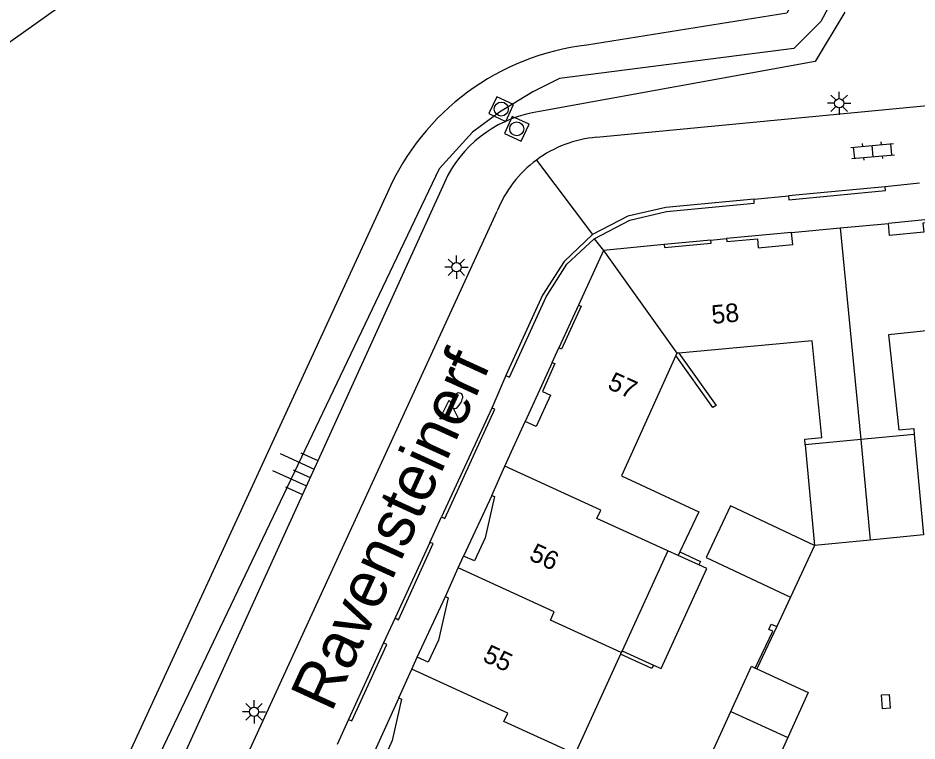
# Model space of a CAD drawing. Extents: x 124000 to 128010, y 398999 to 403000.
# Drawn here: x 126683.36 to 126731.72, y 400458.13 to 400497.02 of the extents above; entities that cross this region are included whole.
import ezdxf

# ---------------------------------------------------------------- set-up
doc = ezdxf.new("R2010")
doc.units = 0
for name, color, linetype in [('gg-afsc-hekwerk', 7, 'Continuous'), ('gg-afsc-muur', 7, 'Continuous'), ('gg-anno-huisnummerreeks BGT', 7, 'Continuous'), ('gg-anno-openbare ruimte label', 7, 'Continuous'), ('gg-bbg-bijgebouw', 7, 'Continuous'), ('gg-bbg-hoofdgebouw', 7, 'Continuous'), ('gg-bbg-luifel en loopbrug', 7, 'Continuous'), ('gg-bbg-onder overbouw', 7, 'Continuous'), ('gg-bbg-pand overbouw', 7, 'Continuous'), ('gg-bbg-tussenscheiding', 7, 'Continuous'), ('gg-knt-BGT kruinlijn', 7, 'Continuous'), ('gg-knt-verharding', 7, 'Continuous'), ('gg-kntw-bovenkant insteek waterloop', 7, 'Continuous'), ('gt-grn-groengrens', 7, 'Continuous'), ('gt-grn-weggrens', 7, 'Continuous'), ('gt-symb-brandkraan', 7, 'Continuous'), ('gt-symb-klinker verharding', 7, 'Continuous'), ('gt-symb-kolk center center', 7, 'Continuous'), ('gt-symb-lichtmast', 7, 'Continuous'), ('gt-symb-rioolschacht', 7, 'Continuous'), ('gt-symb-talud symbool', 7, 'Continuous'), ('gt-symb-waterafsluiter', 7, 'Continuous')]:
    doc.layers.add(name, color=color, linetype=linetype)

# ---------------------------------------------------------------- blocks, each defined once
blk = doc.blocks.new('gt0-LMAST')
at = {"layer": 'gt-symb-lichtmast'}
for p, q in [((-0.005, 0.246), (-0.005, 0.621)), ((-0.182, 0.173), (-0.447, 0.438)), ((0.172, 0.173), (0.437, 0.438)), ((-0.255, -0.004), (-0.63, -0.004)), ((-0.182, -0.181), (-0.447, -0.446)), ((-0.005, -0.254), (-0.005, -0.629)), ((0.437, -0.446), (0.172, -0.181)), ((0.245, -0.004), (0.62, -0.004))]:
    blk.add_line(p, q, dxfattribs=at)
blk.add_circle((-0.005, -0.004), 0.25, dxfattribs=at)
blk = doc.blocks.new('gt0-KOLKCC')
at = {"layer": 'gt-symb-kolk center center'}
blk.add_lwpolyline([(-0.375, 0.2), (0.375, 0.2), (0.375, -0.2), (-0.375, -0.2)], close=True, dxfattribs=at)
blk = doc.blocks.new('gt0-KL1')
at = {"layer": 'gt-symb-klinker verharding'}
for p, q in [((-1.15, 0.3), (1.15, 0.3)), ((-1, -0.3), (-1, 0.3)), ((-0.5, 0.3), (-0.5, 0.45)), ((0, -0.3), (0, 0.3)), ((0.5, 0.3), (0.5, 0.45)), ((1, -0.3), (1, 0.3)), ((-1.15, -0.3), (1.15, -0.3)), ((-0.5, -0.45), (-0.5, -0.3)), ((0.5, -0.45), (0.5, -0.3))]:
    blk.add_line(p, q, dxfattribs=at)
blk = doc.blocks.new('gt0-RS')
at = {"layer": 'gt-symb-rioolschacht'}
blk.add_lwpolyline([(-0.5, -0.5), (0.5, -0.5), (0.5, 0.5), (-0.5, 0.5)], close=True, dxfattribs=at)
blk.add_circle((0, 0), 0.375, dxfattribs=at)
blk = doc.blocks.new('gt0-WAFSL')
at = {"layer": 'gt-symb-waterafsluiter'}
for p, q in [((-0.5, -0.333), (0, 0.667)), ((0, 0.667), (0.5, -0.333)), ((0.5, -0.333), (-0.5, -0.333))]:
    blk.add_line(p, q, dxfattribs=at)
blk = doc.blocks.new('gt0-BR')
at = {"layer": 'gt-symb-brandkraan'}
for centre, radius, start, end in [((-0.244, 0), 0.206, 107.5669, 252.4331), ((0.599, -2.664), 3, 106.892, 107.5669), ((0, -0.691), 0.938, 73.108, 106.892), ((-0.599, -2.664), 3, 72.4331, 73.108), ((0.244, 0), 0.206, 287.567, 72.4331), ((0.599, 2.664), 3, 252.4331, 253.108), ((0, 0.691), 0.938, 253.108, 286.8921), ((-0.599, 2.664), 3, 286.8921, 287.567)]:
    blk.add_arc(centre, radius, start, end, dxfattribs=at)
blk = doc.blocks.new('gt0-TALUD_1')
at = {"layer": 'gt-symb-talud symbool'}
for p, q in [((-1, -1), (-1, 0)), ((-0.5, -2), (-0.5, 0)), ((0, -1), (0, 0)), ((0.5, -2), (0.5, 0)), ((1, -1), (1, 0))]:
    blk.add_line(p, q, dxfattribs=at)

msp = doc.modelspace()

# ---------------------------------------------------------------- linework, layer by layer
at = {"layer": 'gg-afsc-hekwerk'}
msp.add_line((126724.907, 400465.86), (126724.172, 400464.291), dxfattribs=at)
at = {"layer": 'gg-afsc-muur'}
for p, q in [((126730.009, 400487.935), (126724.797, 400487.453)), ((126708.843, 400476.036), (126706.139, 400470.185)), ((126705.507, 400468.801), (126703.641, 400464.752)), ((126724.172, 400464.291), (126723.106, 400462.015)), ((126703.022, 400463.405), (126701.134, 400459.292)), ((126717.537, 400462.212), (126717.494, 400462.122))]:
    msp.add_line(p, q, dxfattribs=at)
for points in [[(126724.797, 400487.453), (126724.818, 400487.24), (126730.016, 400487.738), (126730.009, 400487.935)], [(126722.954, 400487.271), (126718.211, 400486.832), (126716.159, 400486.361), (126714.267, 400485.368)], [(126714.352, 400485.147), (126716.261, 400486.154), (126718.24, 400486.607), (126722.961, 400487.067), (126722.954, 400487.271)], [(126714.267, 400485.368), (126712.729, 400483.929), (126711.575, 400482.11), (126709.604, 400477.788)], [(126709.604, 400477.788), (126709.796, 400477.706), (126711.763, 400482.03), (126712.877, 400483.776), (126714.352, 400485.147)], [(126720.828, 400476.13), (126720.731, 400476.065), (126718.74, 400478.866)], [(126718.904, 400478.994), (126720.911, 400476.185), (126720.828, 400476.13)], [(126706.139, 400470.185), (126706.313, 400470.096), (126709.013, 400475.98), (126708.843, 400476.036)], [(126703.641, 400464.752), (126703.822, 400464.655), (126705.691, 400468.75), (126705.507, 400468.801)], [(126718.962, 400468.3), (126720.074, 400467.779), (126719.987, 400467.598)], [(126723.016, 400462.056), (126723.954, 400464.036), (126723.752, 400464.123), (126723.878, 400464.417), (126724.172, 400464.291)], [(126701.134, 400459.292), (126701.321, 400459.207), (126703.204, 400463.322), (126703.022, 400463.405)], [(126717.494, 400462.122), (126717.451, 400462.032), (126715.768, 400462.803)]]:
    msp.add_lwpolyline(points, dxfattribs=at)
at = {"layer": 'gg-bbg-bijgebouw'}
for p, q in [((126723.016, 400462.056), (126723.106, 400462.015)), ((126724.761, 400458.315), (126723.71, 400456.004))]:
    msp.add_line(p, q, dxfattribs=at)
for points in [[(126721.702, 400459.722), (126722.816, 400462.148), (126723.016, 400462.056)], [(126723.106, 400462.015), (126725.866, 400460.745), (126724.761, 400458.315)], [(126723.049, 400456.178), (126720.599, 400457.319), (126721.702, 400459.722)]]:
    msp.add_lwpolyline(points, dxfattribs=at)
at = {"layer": 'gg-bbg-hoofdgebouw'}
for p, q in [((126727.577, 400485.728), (126730.176, 400485.973)), ((126724.967, 400485.482), (126727.577, 400485.728)), ((126720.625, 400485.074), (126721.476, 400485.155)), ((126714.85, 400484.512), (126713.498, 400481.578)), ((126718.111, 400484.834), (126714.85, 400484.512)), ((126712.098, 400478.494), (126712.452, 400479.28)), ((126718.793, 400478.983), (126718.74, 400478.866)), ((126718.904, 400478.994), (126718.793, 400478.983)), ((126709.549, 400472.911), (126710.638, 400475.316)), ((126728.69, 400474.348), (126725.707, 400474.066)), ((126731.568, 400474.621), (126728.69, 400474.348)), ((126708.839, 400471.344), (126709.549, 400472.911)), ((126707.038, 400467.444), (126707.321, 400468.08)), ((126718.315, 400468.365), (126715.851, 400462.984)), ((126718.872, 400468.109), (126718.315, 400468.365)), ((126718.962, 400468.3), (126718.872, 400468.109)), ((126706.35, 400465.897), (126707.038, 400467.444)), ((126704.536, 400461.993), (126704.828, 400462.635)), ((126715.768, 400462.803), (126713.356, 400457.537)), ((126715.807, 400462.889), (126715.768, 400462.803)), ((126715.851, 400462.984), (126715.807, 400462.889)), ((126703.834, 400460.448), (126704.536, 400461.993))]:
    msp.add_line(p, q, dxfattribs=at)
for points in [[(126737.326, 400480.737), (126730.183, 400479.973), (126730.729, 400474.864), (126731.536, 400474.944), (126731.568, 400474.621)], [(126725.707, 400474.066), (126725.685, 400474.367), (126726.587, 400474.454), (126726.072, 400479.664), (126718.904, 400478.994)], [(126718.74, 400478.866), (126715.811, 400472.402), (126719.976, 400470.448), (126718.962, 400468.3)]]:
    msp.add_lwpolyline(points, dxfattribs=at)
at = {"layer": 'gg-bbg-luifel en loopbrug'}
for p, q in [((126728.69, 400474.348), (126729.191, 400468.931)), ((126731.568, 400474.621), (126732.068, 400469.213)), ((126725.707, 400474.066), (126726.209, 400468.638)), ((126729.191, 400468.931), (126726.209, 400468.638)), ((126732.068, 400469.213), (126729.191, 400468.931)), ((126726.209, 400468.638), (126724.907, 400465.86)), ((126719.987, 400467.598), (126718.872, 400468.109)), ((126715.851, 400462.984), (126717.537, 400462.212))]:
    msp.add_line(p, q, dxfattribs=at)
for points in [[(126726.209, 400468.638), (126721.685, 400470.771), (126720.377, 400467.995), (126724.907, 400465.86)], [(126717.537, 400462.212), (126717.946, 400462.025), (126720.409, 400467.405), (126719.987, 400467.598)]]:
    msp.add_lwpolyline(points, dxfattribs=at)
at = {"layer": 'gg-bbg-onder overbouw'}
for points in [[(126733.654, 400486.307), (126733.669, 400486.143), (126732.034, 400485.989), (126732.08, 400485.5), (126730.237, 400485.326), (126730.176, 400485.973)], [(126721.476, 400485.155), (126721.491, 400484.996), (126723.138, 400485.144), (126723.166, 400484.66), (126725.028, 400484.835), (126724.967, 400485.482)], [(126718.111, 400484.834), (126718.127, 400484.675), (126720.638, 400484.907), (126720.625, 400485.074)], [(126713.498, 400481.578), (126713.643, 400481.511), (126712.598, 400479.214), (126712.452, 400479.28)], [(126712.098, 400478.494), (126712.227, 400478.435), (126711.566, 400476.931), (126711.995, 400476.737), (126711.23, 400475.048), (126710.638, 400475.316)], [(126708.839, 400471.344), (126708.985, 400471.278), (126708.484, 400469.062), (126707.914, 400467.816), (126707.321, 400468.08)], [(126706.35, 400465.897), (126706.495, 400465.83), (126705.968, 400463.56), (126705.421, 400462.366), (126704.828, 400462.635)], [(126703.834, 400460.448), (126703.979, 400460.381), (126703.492, 400458.15), (126702.923, 400456.906), (126702.353, 400457.171)]]:
    msp.add_lwpolyline(points, dxfattribs=at)
at = {"layer": 'gg-bbg-pand overbouw'}
for p, q in [((126733.654, 400486.307), (126730.176, 400485.973)), ((126724.967, 400485.482), (126721.476, 400485.155)), ((126720.625, 400485.074), (126718.111, 400484.834)), ((126713.498, 400481.578), (126712.452, 400479.28)), ((126712.098, 400478.494), (126710.638, 400475.316)), ((126708.839, 400471.344), (126707.321, 400468.08)), ((126704.828, 400462.635), (126706.35, 400465.897)), ((126703.834, 400460.448), (126702.353, 400457.171))]:
    msp.add_line(p, q, dxfattribs=at)
at = {"layer": 'gg-bbg-tussenscheiding'}
for p, q in [((126727.577, 400485.728), (126728.69, 400474.348)), ((126714.85, 400484.512), (126718.793, 400478.983)), ((126721.702, 400459.722), (126724.761, 400458.315))]:
    msp.add_line(p, q, dxfattribs=at)
for points in [[(126718.315, 400468.365), (126714.497, 400470.095), (126714.704, 400470.552), (126709.549, 400472.911)], [(126715.807, 400462.889), (126711.992, 400464.624), (126712.199, 400465.081), (126707.038, 400467.444)], [(126713.312, 400457.44), (126709.497, 400459.171), (126709.703, 400459.628), (126704.536, 400461.993)]]:
    msp.add_lwpolyline(points, dxfattribs=at)
at = {"layer": 'gg-knt-BGT kruinlijn'}
msp.add_line((126706.482, 400488.559), (126689.235, 400450.712), dxfattribs=at)
msp.add_lwpolyline([(126727.84, 400497.339), (126726.236, 400494.677), (126711.41, 400491.994)], dxfattribs=at)
msp.add_arc((126712.337, 400485.412), 6.647, 98.0165, 151.7393, dxfattribs=at)
at = {"layer": 'gg-knt-verharding'}
for p, q in [((126714.476, 400490.604), (126736.613, 400492.736)), ((126731.854, 400488.128), (126730.009, 400487.935)), ((126722.954, 400487.271), (126724.797, 400487.453)), ((126687.153, 400438.833), (126709.135, 400486.639)), ((126709.604, 400477.788), (126708.843, 400476.036)), ((126705.507, 400468.801), (126706.139, 400470.185)), ((126703.641, 400464.752), (126703.022, 400463.405)), ((126701.134, 400459.292), (126700.517, 400457.942))]:
    msp.add_line(p, q, dxfattribs=at)
for centre, radius, start, end in [((126715.014, 400484.3), 6.327, 94.881, 126.5919), ((126715.015, 400484.298), 6.329, 126.5851, 158.2898)]:
    msp.add_arc(centre, radius, start, end, dxfattribs=at)
at = {"layer": 'gg-kntw-bovenkant insteek waterloop'}
msp.add_line((126703.23, 400487.632), (126686.107, 400450.457), dxfattribs=at)
for points in [[(126591.211, 400430.601), (126717.029, 400519.986), (126717.953, 400520.48), (126718.894, 400520.661), (126719.916, 400520.171), (126720.602, 400519.512)], [(126723.079, 400516.203), (126730.05, 400507.103), (126724.719, 400497.281), (126713.959, 400495.561)]]:
    msp.add_lwpolyline(points, dxfattribs=at)
msp.add_arc((126715.511, 400482.237), 13.414, 96.6449, 156.2857, dxfattribs=at)
at = {"layer": 'gt-grn-groengrens'}
msp.add_lwpolyline([(126723.524, 400518.184), (126730.677, 400509.211), (126731.577, 400506.689), (126727.976, 400499.527), (126726.536, 400496.825), (126725.096, 400495.384), (126712.493, 400493.762), (126711.053, 400493.042), (126709.252, 400491.961), (126707.812, 400490.88), (126706.011, 400488.899), (126685.307, 400445.54), (126660.641, 400428.247), (126656.32, 400424.825), (126619.713, 400421.107)], dxfattribs=at)
at = {"layer": 'gt-grn-weggrens'}
for p, q in [((126711.243, 400489.38), (126714.267, 400485.368)), ((126714.352, 400485.147), (126714.85, 400484.512))]:
    msp.add_line(p, q, dxfattribs=at)

# ---------------------------------------------------------------- block references
at = {"layer": 'gt-symb-brandkraan', "rotation": 59.92097413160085}
msp.add_blockref('gt0-BR', (126706.957, 400476.435), dxfattribs=at)
at = {"layer": 'gt-symb-klinker verharding', "rotation": 5.277406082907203}
msp.add_blockref('gt0-KL1', (126729.33, 400489.86), dxfattribs=at)
at = {"layer": 'gt-symb-kolk center center', "rotation": -85.98782884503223}
msp.add_blockref('gt0-KOLKCC', (126730.038, 400460.249), dxfattribs=at)
at = {"layer": 'gt-symb-lichtmast'}
for p in [(126727.535, 400492.437), (126706.943, 400483.618), (126696.057, 400459.704)]:
    msp.add_blockref('gt0-LMAST', p, dxfattribs=at)
at = {"layer": 'gt-symb-rioolschacht'}
for p, rotation in [((126709.354, 400492.124), -114.89920052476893), ((126710.183, 400491.062), 155.30485348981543)]:
    msp.add_blockref('gt0-RS', p, dxfattribs=dict(at, rotation=rotation))
at = {"layer": 'gt-symb-talud symbool', "xscale": 0.9997479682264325, "yscale": 0.9997479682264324, "rotation": -114.46292689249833}
msp.add_blockref('gt0-TALUD_1', (126699.075, 400472.304), dxfattribs=at)
at = {"layer": 'gt-symb-waterafsluiter'}
msp.add_blockref('gt0-WAFSL', (126706.543, 400475.796), dxfattribs=at)

# ---------------------------------------------------------------- texts
at = {"layer": 'gg-anno-huisnummerreeks BGT'}
for s, rotation, p in [('58', 5.4, (126720.704, 400480.561)), ('57', 335.8, (126715.008, 400477.106)), ('56', 335.1, (126710.791, 400467.899)), ('55', 335, (126708.299, 400462.45))]:
    msp.add_text(s, height=1, rotation=rotation, dxfattribs=at).set_placement(p)
at = {"layer": 'gg-anno-openbare ruimte label'}
msp.add_text('Ravensteinerf', height=2.5, rotation=65.4, dxfattribs=at).set_placement((126700.216, 400459.618))

doc.saveas('drawing.dxf')
